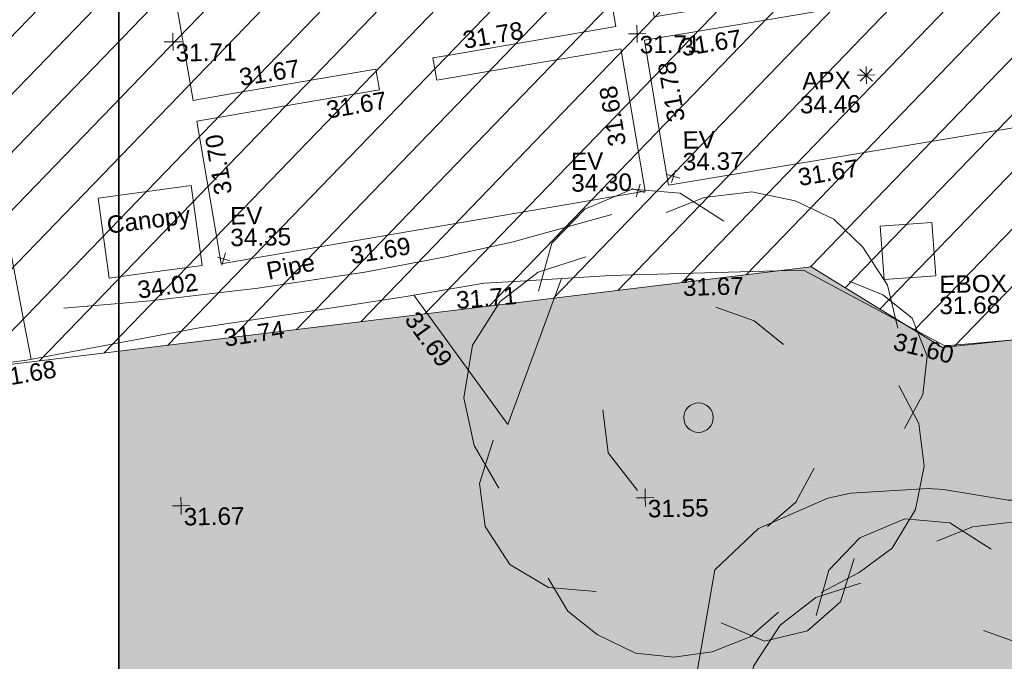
# Model space of a CAD drawing. Header units: millimetres. Extents: x -287732 to 520720, y -88450 to 287754.
# Tile 286 of 383: x 142541 to 163753, y 113792 to 127619. Entities that reach past the tile are written whole.
import ezdxf

# ---------------------------------------------------------------- set-up
doc = ezdxf.new("R2010")
doc.units = ezdxf.units.MM
doc.linetypes.add('IMPORT-HIDDEN2 _3_', pattern=[4762.5, 3175, -1587.5])
doc.linetypes.add('IMPORT-UG_ELEC_STREET LIGHTING_QLB2 _2_', pattern=[2700, 1500, -300.0000000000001, 0, -250, 150, -300.0000000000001, 0, -200])
for name, color, linetype, lineweight, true_color in [('00_TOPO_APEX_BUILDING', 7, 'Continuous', 9, 0x666666), ('00_TOPO_EAVE', 7, 'Continuous', 9, 0x666666), ('00_TOPO_TREE', 7, 'Continuous', 9, 0x666666), ('00_UAV_APEX_BUILDING', 7, 'Continuous', 9, 0x666666), ('00_UAV_BUILDING_CANOPY', 7, 'Continuous', 9, 0xff7fff), ('00_UAV_BUILDING_OUTLINE', 5, 'Continuous', 9, 0x0000ff), ('00_UAV_EAVE', 7, 'Continuous', 9, 0x666666), ('00_UAV_ESB_BOX', 240, 'Continuous', 9, 0xff003f), ('00_UAV_FENCE', 7, 'Continuous', 9, 0x264c2f), ('00_UAV_LEVEL_SPOT', 7, 'Continuous', 9, 0x666666), ('00_UAV_PIPE', 140, 'Continuous', 9, 0x00bfff), ('01_DTM_CONTOUR_MNR', 7, 'Continuous', 9, 0xa5a552), ('12333-PUM-2D-U-0001-C01 - Rev2_REVIT IMPORT_dwg', 7, 'Continuous', 9, 0x767676), ('A_RHA_Line', 7, 'Continuous', 9, 0x00a600), ('PUM-CHAMBER EXTENTS', 6, 'IMPORT-HIDDEN2 _3_', 9, 0xff00ff), ('PUM-UNABLE TO SURVEY', 190, 'Continuous', 9, 0x7f00ff)]:
    doc.layers.add(name, color=color, linetype=linetype, lineweight=lineweight, true_color=true_color)
doc.layers.add('A_RHA_Detail', color=7, linetype='Continuous', lineweight=9)
doc.styles.add('Swis721 Lt BT_2', font='swissl.ttf', dxfattribs={"height": 375})

# ---------------------------------------------------------------- blocks, each defined once
blk = doc.blocks.new('12333-PUM-2D-U-0001-C01 - Rev2_REVIT IMPORT_dwg_CONIFEROUS_TREE-2077251-Site Location Plan Proposed')
at = {"layer": '00_TOPO_TREE', "color": 254, "true_color": 0xcccccc, "flags": 128}
for points in [[(-1889.403682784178, 1545.875740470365), (-1717.639711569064, 2118.422311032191), (-1316.857112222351, 2519.204910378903), (-744.3105416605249, 2748.223538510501), (-171.763971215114, 2690.968881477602), (343.5279423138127, 2347.440939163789)], [(-343.5279423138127, 2461.950253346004), (114.5093140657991, 2633.714224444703), (687.0558846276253, 2690.968881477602), (1202.347798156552, 2576.459567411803), (1660.385054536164, 2347.440939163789), (2003.912996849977, 2003.912996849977), (2290.18628213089, 1545.875740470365), (2404.695596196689, 1030.583826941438)], [(-2404.695596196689, -801.5651986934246), (-2690.968881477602, -286.2732852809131), (-2805.478195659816, 286.2732852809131), (-2690.968881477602, 916.0745128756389), (-2347.440939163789, 1431.36642628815), (-1889.403682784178, 1774.894368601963), (-1316.857112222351, 1946.658339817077)], [(1832.149025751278, 1603.130397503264), (2232.93162509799, 1431.36642628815), (2576.459567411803, 1145.093141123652), (2748.223538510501, 687.0558846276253), (2690.968881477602, 229.0186282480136), (2461.950253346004, -171.763971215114)], [(229.0186282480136, 1316.857112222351), (687.0558846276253, 1145.093141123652), (1030.583826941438, 858.8198558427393)], [(2404.695596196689, 343.5279423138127), (2633.714224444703, -114.5093140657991), (2690.968881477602, -629.8012275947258), (2576.459567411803, -1145.093141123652), (2290.18628213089, -1603.130397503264), (1889.403682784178, -1889.403682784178), (1431.36642628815, -2118.422311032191)], [(-744.3105416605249, -858.8198558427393), (-1087.838483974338, -400.7825993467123), (-1145.093141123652, 114.5093140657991)], [(-1259.602455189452, -2061.167653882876), (-1832.149025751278, -2003.912996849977), (-2290.18628213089, -1717.639711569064), (-2576.459567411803, -1259.602455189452), (-2633.714224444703, -744.3105416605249), (-2461.950253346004, -229.0186282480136)], [(1374.111769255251, -629.8012275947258), (1145.093141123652, -1030.583826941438), (801.5651986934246, -1316.857112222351)], [(1832.149025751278, -1717.639711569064), (1660.385054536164, -2232.93162509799), (1259.602455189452, -2576.459567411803), (744.3105416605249, -2690.968881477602), (229.0186282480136, -2461.950253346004)], [(916.0745128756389, -2347.440939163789), (572.5465705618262, -2633.714224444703), (114.5093140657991, -2805.478195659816), (-343.5279423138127, -2862.732852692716), (-801.5651986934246, -2805.478195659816), (-1259.602455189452, -2576.459567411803), (-1603.130397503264, -2290.18628213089), (-1832.149025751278, -1889.403682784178)]]:
    blk.add_lwpolyline(points, dxfattribs=at)
at = {"layer": '00_TOPO_TREE', "color": 254, "true_color": 0xcccccc}
blk.add_circle((0, 0), 176.6246020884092, dxfattribs=at)
blk = doc.blocks.new('12333-PUM-2D-U-0001-C01 - Rev2_REVIT IMPORT_dwg_MSL_Apex_SYM-2077252-Site Location Plan Proposed')
at = {"layer": '00_TOPO_APEX_BUILDING', "color": 254, "true_color": 0xcccccc, "flags": 128}
for points in [[(0, -500.8627267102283), (0, 0), (-500.8627267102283, 0)], [(354.163430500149, 354.1634305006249), (0, 0), (-354.1634305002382, 354.1634305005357)], [(354.1634305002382, -354.1634305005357), (0, 0), (-354.163430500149, -354.1634305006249)], [(500.8627267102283, 0), (0, 0), (0, 500.8627267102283)]]:
    blk.add_lwpolyline(points, dxfattribs=at)
blk = doc.blocks.new('12333-PUM-2D-U-0001-C01 - Rev2_REVIT IMPORT_dwg_MSL_Eaves_SYM_1-V82-Site Location Plan Proposed')
at = {"layer": '00_TOPO_EAVE', "color": 254, "true_color": 0xcccccc}
for p, q in [((356.5791934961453, -116.0873754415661), (-356.5791934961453, 116.0873754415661)), ((-116.0873754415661, -356.5791934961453), (116.0873754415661, 356.5791934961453))]:
    blk.add_line(p, q, dxfattribs=at)
blk = doc.blocks.new('12333-PUM-2D-U-0001-C01 - Rev2_REVIT IMPORT_dwg_UAV-2077255-Site Location Plan Proposed')
at = {"layer": '00_UAV_LEVEL_SPOT', "color": 254, "true_color": 0xcccccc, "flags": 128}
for points in [[(0, -500.0000000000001), (0, 0), (-500.0000000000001, 0)], [(500.0000000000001, 0), (0, 0), (0, 500.0000000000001)]]:
    blk.add_lwpolyline(points, dxfattribs=at)
blk = doc.blocks.new('12333-PUM-2D-U-0001-C01 - Rev2_REVIT IMPORT_dwg_MGS62954_T2_Galway_ITM_3d_Rev1-2077680-Site Location Plan Proposed')
at = {"layer": '00_UAV_BUILDING_CANOPY', "color": 254, "true_color": 0xcccccc, "flags": 128}
blk.add_lwpolyline([(534048333.0830001, 725676657.2245001), (534050336.0830001, 725676896.2245001), (534050541.7930033, 725675172.2197453), (534049307.9152405, 725675024.992194), (534048538.7930032, 725674933.2197453)], close=True, dxfattribs=at)
at = {"layer": '00_UAV_BUILDING_OUTLINE', "color": 254, "true_color": 0xcccccc, "flags": 128}
for points in [[(534069799.711, 725678085.103), (534064853.4451598, 725677354.1781667), (534060616.711, 725676728.1030002), (534060511.8629655, 725677437.6236354), (534060153.7143506, 725679861.2630826), (534062676.3132614, 725680234.0352403), (534064135.0224958, 725680449.5931658), (534064068.4075165, 725680900.3856164), (534061031.6232669, 725680451.6307185), (534060376.5087418, 725680354.822441), (534059920.7183136, 725683439.217061), (534061123.8250226, 725683617.0038198), (534066070.1109572, 725684347.9316231), (534068418.4623669, 725684694.9546945), (534068802.3670987, 725682097.0201697), (534068871.9249807, 725681626.312705), (534065293.2524036, 725681097.4813111), (534065366.7147571, 725680600.3517666), (534065765.8928457, 725680659.339534), (534069341.2339101, 725681187.6786203), (534069543.7343616, 725679817.3310544)], [(534060115.6967725, 725676603.9990714), (534055173.3707389, 725675846.9688251), (534050957.3028014, 725675201.1816133), (534050846.0680625, 725675927.3855511), (534050485.0259318, 725678284.4748899), (534053070.1033133, 725678680.4386026), (534054427.6023836, 725678888.3706266), (534054358.9720833, 725679336.4284436), (534051222.1714458, 725678855.9556979), (534050409.8544675, 725678731.5307776), (534049931.0830001, 725681857.2245002), (534050934.2616173, 725682010.8842448), (534055876.5571713, 725682767.9098217), (534059071.0830002, 725683257.2245001), (534059338.7972559, 725681509.4328601), (534059545.3876257, 725680160.6928724), (534055951.8143209, 725679610.2549481), (534055591.7937981, 725679555.1095728), (534055665.8732811, 725679071.4763783), (534059644.4022439, 725679680.8790643), (534059662.7984595, 725679560.7780571)]]:
    blk.add_lwpolyline(points, close=True, dxfattribs=at)
at = {"layer": '00_UAV_ESB_BOX', "color": 254, "true_color": 0xcccccc, "flags": 128}
blk.add_lwpolyline([(534065229.711, 725674608.1030002), (534065161.711, 725675759.103), (534066276.6599339, 725675824.9731369), (534066344.6599337, 725674673.9731369)], close=True, dxfattribs=at)
at = {"layer": '00_UAV_FENCE', "color": 254, "true_color": 0xcccccc, "flags": 128}
for points in [[(534087428.874, 725675030.1450001), (534086861.7802981, 725674972.0155913), (534081889.1797605, 725674462.3038288), (534080589.711, 725674329.103), (534076913.1171853, 725673979.0225514), (534073227.7110001, 725673628.103), (534071933.147804, 725673537.4932157), (534066945.5273138, 725673188.3969193), (534066512.7110001, 725673158.1030002), (534063496.711, 725674843.103), (534062386.4544476, 725674831.1016682), (534059333.7110001, 725674798.1030003), (534057390.5969357, 725674713.8680773), (534056611.711, 725674680.103), (534054880.711, 725674418.1030002), (534052433.7974977, 725674089.4874405), (534050457.711, 725673824.103), (534047493.6012504, 725673326.1071055), (534046731.711, 725673198.1030002), (534044850.711, 725672984.1030002)], [(534046347.7616705, 725675977.5398295), (534046714.779562, 725673843.9664025), (534046823.2360097, 725673213.4799876)], [(534058282.5610837, 725674752.5351492), (534057070.7080818, 725671629.7149688), (534056123.2616939, 725672979.3686292), (534055090.9437217, 725674449.9233195)]]:
    blk.add_lwpolyline(points, dxfattribs=at)
at = {"layer": '00_UAV_PIPE', "color": 254, "true_color": 0xcccccc, "flags": 128}
blk.add_lwpolyline([(534059390.2065001, 725676111.1725), (534057250.2065001, 725675564.1725), (534055751.2065001, 725675259.1725), (534054043.2065, 725674968.1725), (534051734.2065001, 725674661.1725001), (534049412.2065001, 725674425.1725), (534047545.2065002, 725674303.1725)], dxfattribs=at)
at = {"layer": '01_DTM_CONTOUR_MNR', "color": 254, "true_color": 0xcccccc, "flags": 128}
blk.add_lwpolyline([(534087599.4705363, 725676412.8163818), (534087058.4093427, 725676005.6305062), (534086761.7970268, 725675785.0693599), (534085720.0000001, 725674860), (534082747.871547, 725673256.6836838), (534081974.1227734, 725672893.220382), (534080502.5102574, 725672191.9694145), (534079088.2241264, 725671611.5075622), (534077252.9348937, 725671193.4796716), (534075699.052404, 725671153.2318075), (534074578.0689409, 725671251.290397), (534074103.7256781, 725671292.7838113), (534072620.2880366, 725671183.5307467), (534070430.0000002, 725670420.0000001), (534068430.0000002, 725669798.2101169), (534067820.3990746, 725669810.3990747), (534066430.0000002, 725670065.8333334), (534066098.3333334, 725670088.3333334), (534064430.0000002, 725670022.9185867), (534063931.8796992, 725669921.8796993), (534062430.0000002, 725669295.0000001), (534061470.1023893, 725668420.0000001), (534061065.0000002, 725666280.9451221), (534060928.1374527, 725665752.8127036)], dxfattribs=at)
for name, p, xscale, yscale, zscale in [('12333-PUM-2D-U-0001-C01 - Rev2_REVIT IMPORT_dwg_UAV-2077255-Site Location Plan Proposed', (534050000.0000001, 725680000), 0.375, 0.375, 0.375), ('12333-PUM-2D-U-0001-C01 - Rev2_REVIT IMPORT_dwg_UAV-2077255-Site Location Plan Proposed', (534060000.0000001, 725680000), 0.375, 0.375, 0.375), ('12333-PUM-2D-U-0001-C01 - Rev2_REVIT IMPORT_dwg_MSL_Apex_SYM-2077252-Site Location Plan Proposed', (534064920.711, 725679023.103), 0.375, 0.375, 0.375), ('12333-PUM-2D-U-0001-C01 - Rev2_REVIT IMPORT_dwg_MSL_Eaves_SYM_1-V82-Site Location Plan Proposed', (534060731.711, 725676915.103), 0.375, 0.375, 0.375), ('12333-PUM-2D-U-0001-C01 - Rev2_REVIT IMPORT_dwg_CONIFEROUS_TREE-2077251-Site Location Plan Proposed', (534061178.6975, 725671705.507), 1.8, 1.8, 1.8), ('12333-PUM-2D-U-0001-C01 - Rev2_REVIT IMPORT_dwg_MSL_Eaves_SYM_1-V82-Site Location Plan Proposed', (534059963.711, 725676623.103), 0.375, 0.375, 0.375), ('12333-PUM-2D-U-0001-C01 - Rev2_REVIT IMPORT_dwg_MSL_Eaves_SYM_1-V82-Site Location Plan Proposed', (534051010.711, 725675301.103), 0.375, 0.375, 0.375), ('12333-PUM-2D-U-0001-C01 - Rev2_REVIT IMPORT_dwg_UAV-2077255-Site Location Plan Proposed', (534050000.0000001, 725670000.0000001), 0.375, 0.375, 0.375), ('12333-PUM-2D-U-0001-C01 - Rev2_REVIT IMPORT_dwg_UAV-2077255-Site Location Plan Proposed', (534060000.0000001, 725670000.0000001), 0.375, 0.375, 0.375), ('12333-PUM-2D-U-0001-C01 - Rev2_REVIT IMPORT_dwg_CONIFEROUS_TREE-2077251-Site Location Plan Proposed', (534066847.6974999, 725664771.507), 1.7, 1.7, 1.7)]:
    blk.add_blockref(name, p, dxfattribs=dict(xscale=xscale, yscale=yscale, zscale=zscale))
at = {"layer": '00_UAV_APEX_BUILDING', "char_height": 375, "attachment_point": 1, "line_spacing_factor": 1.005061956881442, "style": 'Swis721 Lt BT_2'}
for s, insert, width in [('APX', (534063538.385529, 725679108.0289656), 1130.237340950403), ('34.46', (534063478.8059895, 725678596.0225872), 1495.902363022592)]:
    blk.add_mtext(s, dxfattribs=dict(at, insert=insert, width=width))
at = {"layer": '00_UAV_BUILDING_CANOPY', "color": 251, "true_color": 0x666666, "char_height": 375, "attachment_point": 1, "line_spacing_factor": 1.005061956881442, "style": 'Swis721 Lt BT_2'}
for s, insert, width, rotation in [('Canopy', (534048488.2075396, 725676261.3265315), 2113.25889379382, 6.270000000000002), ('34.02', (534049120.7965026, 725674852.1884973), 1495.902363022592, 6.732494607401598)]:
    blk.add_mtext(s, dxfattribs=dict(at, insert=insert, width=width, rotation=rotation))
at = {"layer": '00_UAV_BUILDING_OUTLINE', "color": 251, "true_color": 0x666666, "char_height": 375, "width": 1495.902363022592, "attachment_point": 1, "line_spacing_factor": 1.005061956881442, "style": 'Swis721 Lt BT_2'}
for s, insert, rotation in [('31.78', (534056219.2052124, 725680108.5520145), 8.890067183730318), ('31.67', (534060918.8671153, 725679865.8633422), 8.405938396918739), ('31.67', (534051390.2747719, 725679393.3993169), 8.054454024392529), ('31.78', (534060630.6023974, 725678060.1199228), 98.70847387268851), ('31.67', (534053253.15932, 725678656.8517343), 8.708473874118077), ('31.68', (534059351.7747631, 725677557.9553509), 98.40593840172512), ('31.70', (534050847.6435094, 725676660.8180423), 98.70847387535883), ('31.67', (534063388.3229575, 725677027.0807164), 8.405938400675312), ('31.69', (534053712.0092863, 725675512.4481378), 8.708473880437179)]:
    blk.add_mtext(s, dxfattribs=dict(at, insert=insert, rotation=rotation))
at = {"layer": '00_UAV_EAVE', "char_height": 375, "attachment_point": 1, "line_spacing_factor": 1.005061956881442, "style": 'Swis721 Lt BT_2'}
for s, insert, width in [('EV', (534060940.3839652, 725677877.5400225), 736.078940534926), ('EV', (534058528.216302, 725677459.9882227), 736.078940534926), ('34.37', (534060935.715562, 725677410.7893984), 1495.902363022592), ('34.30', (534058523.5478988, 725676993.2375987), 1495.902363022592), ('EV', (534051164.8140108, 725676415.4023585), 736.078940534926), ('34.35', (534051160.1456075, 725675948.6517344), 1495.902363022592)]:
    blk.add_mtext(s, dxfattribs=dict(at, insert=insert, width=width))
at = {"layer": '00_UAV_ESB_BOX', "color": 251, "true_color": 0x666666, "char_height": 375, "attachment_point": 1, "line_spacing_factor": 1.005061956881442, "style": 'Swis721 Lt BT_2'}
for s, insert, width in [('EBOX', (534066415.9199769, 725674672.4272052), 1619.373669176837), ('31.68', (534066408.4390521, 725674216.0527964), 1495.902363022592)]:
    blk.add_mtext(s, dxfattribs=dict(at, insert=insert, width=width))
at = {"layer": '00_UAV_FENCE', "color": 251, "true_color": 0x666666, "char_height": 375, "width": 1495.902363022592, "attachment_point": 1, "line_spacing_factor": 1.005061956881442, "style": 'Swis721 Lt BT_2'}
for s, insert, rotation in [('31.67', (534060890.5248505, 725674705.5212138), 0.6193153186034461), ('31.71', (534055988.338133, 725674510.9197859), 3.827349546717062), ('31.69', (534055174.6634021, 725674140.248755), 305.06855697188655), ('31.74', (534050963.4046147, 725673782.144386), 7.64894169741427), ('31.60', (534065469.3052259, 725673466.5955547), 345.15112473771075), ('31.68', (534046032.0333236, 725672987.9551339), 8.844744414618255)]:
    blk.add_mtext(s, dxfattribs=dict(at, insert=insert, rotation=rotation))
at = {"layer": '00_UAV_LEVEL_SPOT', "char_height": 375, "width": 1495.902363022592, "attachment_point": 1, "line_spacing_factor": 1.005061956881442, "style": 'Swis721 Lt BT_2'}
for s, insert in [('31.71', (534050051.8765643, 725679949.1441548)), ('31.71', (534060051.8765643, 725679949.1441548)), ('31.67', (534050051.8765643, 725669949.1441548)), ('31.55', (534060051.8765643, 725669949.1441548))]:
    blk.add_mtext(s, dxfattribs=dict(at, insert=insert))
at = {"layer": '00_UAV_PIPE', "color": 251, "true_color": 0x666666, "insert": (534051899.9568238, 725675203.5707982), "char_height": 375, "width": 1201.470786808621, "attachment_point": 1, "rotation": 10.480527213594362, "line_spacing_factor": 1.005061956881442, "style": 'Swis721 Lt BT_2'}
blk.add_mtext('Pipe', dxfattribs=at)
blk = doc.blocks.new('12333-PUM-2D-U-0001-C01 - Rev2_REVIT IMPORT_dwg-1620468-Site Location Plan Proposed')
at = {"layer": 'PUM-CHAMBER EXTENTS', "true_color": 0xfff4d4}
h = blk.add_hatch(dxfattribs=at)
h.set_pattern_fill('FP_14', style=0, pattern_type=2)
h.set_pattern_definition([(45, (-533641079.65, -725615854.3560001), (-618.7184335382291, 618.7184335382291), [])])
h.paths.add_polyline_path([(403919.3501528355, 57112.64382128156), (422583.3501528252, 59059.64382132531), (425379.3501529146, 57266.64382137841), (446445.3501529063, 59135.64382132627), (445962.3501528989, 65972.64382138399), (472441.3501528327, 70954.64382134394), (475862.3501529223, 83851.64382134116), (472404.350152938, 114549.6438213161), (470529.3501529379, 123488.6438213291), (451569.3501528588, 121705.6438213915), (448766.3501529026, 118521.6438213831), (443614.3501529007, 118196.6438213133), (441393.3501528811, 120608.6438213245), (437801.3501529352, 120123.6438213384), (427379.3501529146, 117955.6438213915), (414454.3501528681, 116426.6438212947), (403467.3501529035, 115261.6438213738), (398244.3501529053, 114380.6438213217), (392331.3501528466, 110751.6438213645), (389433.3501529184, 106835.6438212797), (388966.3501528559, 103227.6438213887), (391008.3501528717, 96414.64382130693), (397227.3501529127, 88458.64382130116), (396038.3501528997, 85269.64382128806), (397110.6486418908, 81772.81873260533), (398121.3501528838, 78636.6438213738), (399845.3501529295, 78913.64382137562), (400589.3501528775, 74987.64382128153), (403820.5567114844, 57642.95396067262)])
at = {"layer": 'PUM-UNABLE TO SURVEY', "color": 7, "true_color": 0xfff4d4, "flags": 128}
blk.add_lwpolyline([(472441.3501528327, 70954.64382134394), (445962.3501528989, 65972.64382138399), (446445.3501529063, 59135.64382132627), (425379.3501529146, 57266.64382137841), (422583.3501528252, 59059.64382132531), (403919.3501528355, 57112.64382128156), (400589.3501528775, 74987.6438212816), (400192.1137844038, 77083.81315296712)], dxfattribs=at)
blk.add_blockref('12333-PUM-2D-U-0001-C01 - Rev2_REVIT IMPORT_dwg_MGS62954_T2_Galway_ITM_3d_Rev1-2077680-Site Location Plan Proposed', (-533641079.6498471, -725615854.3561786))

msp = doc.modelspace()

# ---------------------------------------------------------------- hatches: boundary and pattern name
at = {"layer": 'A_RHA_Detail', "true_color": 0x94dcf8}
msp.add_hatch(color=141, dxfattribs=at).paths.add_polyline_path([(159593.1786951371, 97158.2957203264), (171337.8514295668, 97158.2957203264), (171337.8514295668, 121499.724506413), (162420.045015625, 120551.3968562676), (159593.1786951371, 122295.3268452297), (144679.4973237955, 120475.9221570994), (144679.4973237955, 97158.2957203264)])

# ---------------------------------------------------------------- linework, layer by layer
at = {"layer": 'A_RHA_Line', "color": 5, "lineweight": 35, "true_color": 0x0000ff}
msp.add_line((144679.4973237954, 144867.0176886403), (144679.4973237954, 97158.29572032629), dxfattribs=at)

# ---------------------------------------------------------------- block references
at = {"layer": '12333-PUM-2D-U-0001-C01 - Rev2_REVIT IMPORT_dwg', "color": 254, "linetype": 'IMPORT-UG_ELEC_STREET LIGHTING_QLB2 _2_', "true_color": 0xffd4d4, "rotation": 0.9999999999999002}
msp.add_blockref('12333-PUM-2D-U-0001-C01 - Rev2_REVIT IMPORT_dwg-1620468-Site Location Plan Proposed', (-261895.0770586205, 55869.5817132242), dxfattribs=at)

doc.saveas('drawing.dxf')
